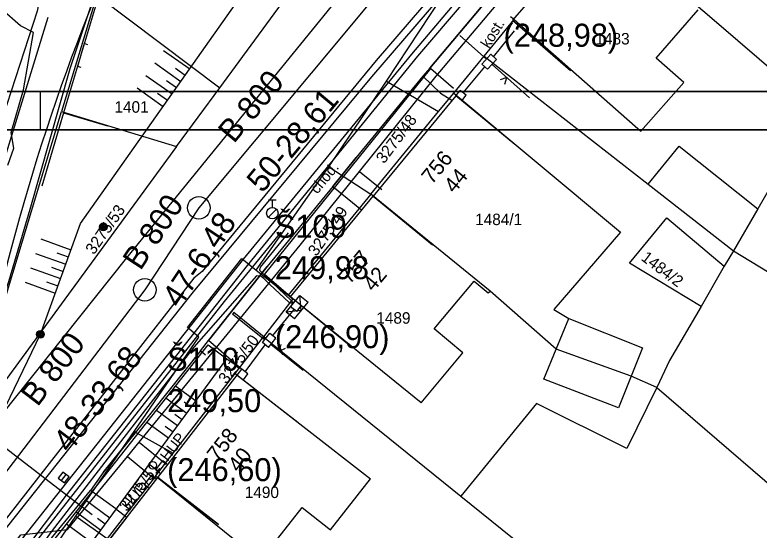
# Model space of a CAD drawing. Extents: x -601580 to 4, y -1204314 to 4.
# Drawn here: x -598901.85 to -598853.31, y -1203925.42 to -1203891.82 of the extents above; entities that cross this region are included whole.
import ezdxf

# ---------------------------------------------------------------- set-up
doc = ezdxf.new("R2010")
doc.units = 0
for name, color, linetype in [('00-EON NN', 7, 'Continuous'), ('00-INNOGY-NTL', 7, 'Continuous'), ('00-KN-HRANICE PARCEL', 7, 'Continuous'), ('00-KN-PARC. CISLA', 7, 'Continuous'), ('00-KN-VNITRNI KRESBA', 7, 'Continuous'), ('00-POLOHOPIS', 7, 'Continuous'), ('00-RAZÍTKO', 7, 'Continuous'), ('00-SITE KOM. KABEL', 7, 'Continuous'), ('00-VAK-KANAL-POTRUBI', 7, 'Continuous'), ('00-VAK-VODA-RAD IGIS', 7, 'Continuous'), ('Vrstva 25', 7, 'Continuous'), ('Vrstva 27', 7, 'Continuous'), ('Vrstva 28', 7, 'Continuous'), ('Vrstva 6', 7, 'Continuous'), ('Vrstva 9', 7, 'Continuous')]:
    doc.layers.add(name, color=color, linetype=linetype)

# ---------------------------------------------------------------- blocks, each defined once
blk = doc.blocks.new('6.01A_962')
at = {"layer": 'Vrstva 25'}
for radius in [0.25, 0.2, 0.15, 0.1, 0.05]:
    blk.add_circle((0, 0), radius, dxfattribs=at)
blk = doc.blocks.new('6.01A_964')
at = {"layer": 'Vrstva 25'}
for radius in [0.25, 0.2, 0.15, 0.1, 0.05]:
    blk.add_circle((0, 0), radius, dxfattribs=at)
blk = doc.blocks.new('6.14A_118')
at = {"layer": 'Vrstva 28'}
blk.add_circle((0, 0), 0.25, dxfattribs=at)
blk = doc.blocks.new('6.30_56')
at = {"layer": 'Vrstva 27'}
blk.add_line((-0.25, 0), (0.25, 0), dxfattribs=at)
blk.add_lwpolyline([(-0.25, -0.251), (0.251, -0.25), (0.25, 0.251), (-0.251, 0.25)], close=True, dxfattribs=at)
blk = doc.blocks.new('6.13_80')
at = {"layer": 'Vrstva 28'}
for p, q in [((-0.25, 0.875), (0.25, 0.875)), ((0, 0.375), (0, 0.875)), ((-0.258, -0.272), (0.272, 0.258))]:
    blk.add_line(p, q, dxfattribs=at)
blk.add_circle((0, 0), 0.375, dxfattribs=at)
blk = doc.blocks.new('VCHOD_1538')
at = {"layer": 'Vrstva 6'}
blk.add_line((0, 0.25), (0, 0), dxfattribs=at)
blk = doc.blocks.new('VCHOD_1540')
at = {"layer": 'Vrstva 6'}
blk.add_line((0, 0.25), (0, 0), dxfattribs=at)
blk = doc.blocks.new('NN630')
at = {"layer": 'Vrstva 9'}
for points in [[(-3, -700), (-703, 0)], [(-703, -700), (-703, 0), (697, 0), (697, -700)], [(-3, -700), (697, 0)], [(-703, -700), (697, -700)]]:
    blk.add_lwpolyline(points, dxfattribs=at)

msp = doc.modelspace()

# ---------------------------------------------------------------- linework, layer by layer
for points in [[(-598795.141, -1204045.311), (-598795.141, -1203896.811), (-599005.141, -1203896.811), (-599005.141, -1204045.311)], [(-598797.641, -1204042.811), (-598797.641, -1203899.311), (-599002.641, -1203899.311), (-599002.641, -1204042.811)]]:
    msp.add_lwpolyline(points, close=True)
for points in [[(-598900.191, -1204042.811), (-598900.191, -1204045.311), (-598795.141, -1204045.311), (-598795.141, -1203896.811), (-598900.191, -1203896.811), (-598900.191, -1203899.311)], [(-598897.691, -1204042.811), (-598797.641, -1204042.811), (-598797.641, -1203899.311), (-598897.691, -1203899.311)]]:
    msp.add_lwpolyline(points)
at = {"layer": '00-EON NN'}
for points in [[(-598908.292, -1203936.791), (-598900.66, -1203926.434), (-598888.176, -1203910.504), (-598884.491, -1203905.986)], [(-598884.033, -1203906.03), (-598885.841, -1203908.269), (-598885.891, -1203908.469), (-598885.074, -1203909.269), (-598883.822, -1203910.436), (-598883.708, -1203910.659), (-598883.963, -1203910.579), (-598885.212, -1203909.413), (-598885.616, -1203909.012), (-598885.786, -1203908.886), (-598886.085, -1203908.828), (-598890.174, -1203913.499), (-598892.651, -1203916.689), (-598894.731, -1203919.389), (-598899.481, -1203925.539), (-598900.251, -1203926.589), (-598901.942, -1203929.509)]]:
    msp.add_lwpolyline(points, dxfattribs=at)
at = {"layer": '00-INNOGY-NTL'}
for p, q in [((-598879.371, -1203902.029), (-598877.921, -1203903.199)), ((-598893.751, -1203919.689), (-598891.991, -1203921.129)), ((-598894.511, -1203920.619), (-598892.731, -1203922.079))]:
    msp.add_line(p, q, dxfattribs=at)
msp.add_lwpolyline([(-598905.021, -1203930.369), (-598901.451, -1203925.719), (-598898.421, -1203925.389), (-598894.511, -1203920.619), (-598893.751, -1203919.689), (-598883.241, -1203906.839), (-598879.371, -1203902.029), (-598874.371, -1203895.819), (-598865.233, -1203884.982)], dxfattribs=at)
at = {"layer": '00-KN-HRANICE PARCEL'}
for p, q in [((-598877.621, -1203896.139), (-598869.441, -1203883.739)), ((-598888.491, -1203896.569), (-598883.741, -1203890.099)), ((-598896.501, -1203890.519), (-598898.801, -1203898.109)), ((-598896.501, -1203890.519), (-598888.491, -1203896.569)), ((-598873.221, -1203896.919), (-598871.241, -1203894.519)), ((-598881.381, -1203901.729), (-598877.621, -1203896.139)), ((-598877.621, -1203896.139), (-598874.211, -1203898.119)), ((-598891.301, -1203900.399), (-598888.491, -1203896.569)), ((-598874.211, -1203898.119), (-598873.221, -1203896.919)), ((-598898.801, -1203898.109), (-598891.301, -1203900.399)), ((-598878.631, -1203903.519), (-598874.211, -1203898.119)), ((-598886.101, -1203908.459), (-598881.381, -1203901.729)), ((-598881.381, -1203901.729), (-598878.631, -1203903.519)), ((-598878.631, -1203903.519), (-598884.031, -1203910.099)), ((-598854.991, -1203907.199), (-598855.581, -1203908.209)), ((-598854.991, -1203907.199), (-598844.571, -1203913.599)), ((-598855.581, -1203908.209), (-598857.101, -1203910.829)), ((-598886.101, -1203908.459), (-598884.031, -1203910.099)), ((-598887.481, -1203915.199), (-598885.641, -1203912.819)), ((-598885.641, -1203912.819), (-598872.771, -1203923.199)), ((-598891.521, -1203920.409), (-598887.481, -1203915.199)), ((-598859.991, -1203916.109), (-598849.501, -1203925.149)), ((-598867.821, -1203917.159), (-598872.771, -1203923.199)), ((-598897.871, -1203924.519), (-598894.071, -1203918.989)), ((-598894.071, -1203918.989), (-598891.521, -1203920.409)), ((-598892.681, -1203921.899), (-598891.521, -1203920.409)), ((-598892.681, -1203921.899), (-598895.821, -1203925.959)), ((-598872.771, -1203923.199), (-598868.711, -1203926.469)), ((-598901.511, -1203929.829), (-598897.871, -1203924.519)), ((-598897.871, -1203924.519), (-598895.821, -1203925.959))]:
    msp.add_line(p, q, dxfattribs=at)
for points in [[(-598863.941, -1203885.569), (-598856.251, -1203892.169), (-598851.771, -1203896.019)], [(-598900.941, -1203888.999), (-598900.311, -1203889.649), (-598900.221, -1203890.639), (-598900.401, -1203891.569), (-598903.241, -1203900.279)], [(-598871.241, -1203894.519), (-598869.281, -1203892.129), (-598869.521, -1203891.949)], [(-598871.241, -1203894.519), (-598860.541, -1203902.869), (-598854.991, -1203907.199)], [(-598891.301, -1203900.399), (-598905.241, -1203919.419), (-598898.801, -1203898.109)], [(-598851.671, -1203901.489), (-598853.401, -1203904.459), (-598854.991, -1203907.199)], [(-598859.991, -1203916.109), (-598861.661, -1203915.389), (-598866.551, -1203913.619), (-598870.841, -1203909.829), (-598878.631, -1203903.519)], [(-598857.101, -1203910.829), (-598861.761, -1203908.019), (-598859.331, -1203905.049), (-598855.581, -1203908.209)], [(-598894.071, -1203918.989), (-598889.851, -1203912.839), (-598890.591, -1203912.199), (-598887.051, -1203907.699), (-598886.101, -1203908.459)], [(-598884.031, -1203910.099), (-598883.711, -1203910.339), (-598885.641, -1203912.819)], [(-598857.101, -1203910.829), (-598859.151, -1203914.369), (-598859.991, -1203916.109)], [(-598859.991, -1203916.109), (-598861.931, -1203920.099), (-598867.821, -1203917.159)], [(-598875.041, -1203935.739), (-598876.251, -1203934.869), (-598880.361, -1203931.689), (-598884.921, -1203928.159), (-598892.681, -1203921.899)]]:
    msp.add_lwpolyline(points, dxfattribs=at)
at = {"layer": '00-KN-VNITRNI KRESBA'}
for p, q in [((-598860.021, -1203894.649), (-598857.291, -1203891.489)), ((-598869.281, -1203892.129), (-598861.031, -1203899.409)), ((-598858.211, -1203896.219), (-598860.021, -1203894.649)), ((-598861.031, -1203899.409), (-598858.211, -1203896.219)), ((-598860.541, -1203902.869), (-598858.531, -1203900.379)), ((-598858.531, -1203900.379), (-598853.401, -1203904.459)), ((-598874.501, -1203912.289), (-598871.891, -1203909.179)), ((-598871.891, -1203909.179), (-598870.991, -1203909.939)), ((-598870.991, -1203909.939), (-598870.841, -1203909.829)), ((-598875.361, -1203917.129), (-598883.711, -1203910.339)), ((-598866.551, -1203913.619), (-598865.721, -1203911.629)), ((-598865.721, -1203911.629), (-598860.921, -1203913.529)), ((-598872.641, -1203913.859), (-598874.501, -1203912.289)), ((-598867.361, -1203915.579), (-598866.551, -1203913.619)), ((-598860.921, -1203913.529), (-598861.661, -1203915.389)), ((-598875.361, -1203917.129), (-598872.641, -1203913.859)), ((-598887.481, -1203915.199), (-598878.661, -1203922.069)), ((-598862.471, -1203917.439), (-598867.361, -1203915.579)), ((-598861.661, -1203915.389), (-598862.471, -1203917.439)), ((-598881.261, -1203925.399), (-598878.661, -1203922.069)), ((-598885.741, -1203927.289), (-598883.121, -1203923.949)), ((-598883.121, -1203923.949), (-598881.261, -1203925.399))]:
    msp.add_line(p, q, dxfattribs=at)
msp.add_lwpolyline([(-598873.221, -1203896.919), (-598862.361, -1203905.989), (-598866.701, -1203911.029), (-598865.721, -1203911.629)], dxfattribs=at)
at = {"layer": '00-POLOHOPIS'}
for p, q in [((-598875.956, -1203894.374), (-598866.43, -1203883.107)), ((-598894.551, -1203907.654), (-598877.949, -1203887.271)), ((-598905.636, -1203911.312), (-598899.679, -1203891.975)), ((-598870.634, -1203894.549), (-598869.268, -1203892.86)), ((-598897.325, -1203893.693), (-598897.771, -1203895.175)), ((-598892.145, -1203894.133), (-598890.443, -1203895.336)), ((-598886.943, -1203907.74), (-598875.956, -1203894.374)), ((-598870.811, -1203894.39), (-598871.389, -1203895.036)), ((-598870.438, -1203894.723), (-598871.016, -1203895.369)), ((-598870.438, -1203894.723), (-598870.811, -1203894.39)), ((-598892.722, -1203894.95), (-598891.02, -1203896.153)), ((-598891.381, -1203895.285), (-598890.732, -1203895.744)), ((-598872.615, -1203896.894), (-598871.204, -1203895.201)), ((-598871.016, -1203895.369), (-598871.389, -1203895.036)), ((-598893.299, -1203895.766), (-598891.598, -1203896.969)), ((-598885.57, -1203908.758), (-598874.726, -1203895.317)), ((-598874.726, -1203895.317), (-598873.244, -1203896.594)), ((-598891.959, -1203896.102), (-598891.309, -1203896.561)), ((-598893.877, -1203896.583), (-598892.175, -1203897.786)), ((-598873.098, -1203897.104), (-598872.804, -1203896.741)), ((-598872.415, -1203897.056), (-598872.804, -1203896.741)), ((-598892.536, -1203896.918), (-598891.886, -1203897.377)), ((-598872.709, -1203897.419), (-598872.415, -1203897.056)), ((-598900.152, -1203906.429), (-598898.192, -1203907.137)), ((-598900.492, -1203907.37), (-598898.532, -1203908.078)), ((-598899.11, -1203907.337), (-598898.362, -1203907.607)), ((-598903.184, -1203928.267), (-598886.943, -1203907.74)), ((-598902.723, -1203917.924), (-598894.551, -1203907.654)), ((-598900.831, -1203908.311), (-598898.871, -1203909.018)), ((-598899.45, -1203908.278), (-598898.701, -1203908.548)), ((-598883.881, -1203910.216), (-598885.57, -1203908.758)), ((-598901.171, -1203909.251), (-598899.211, -1203909.959)), ((-598899.789, -1203909.218), (-598899.041, -1203909.488)), ((-598883.862, -1203910.866), (-598883.57, -1203910.472)), ((-598883.46, -1203911.164), (-598883.183, -1203910.79)), ((-598887.568, -1203911.227), (-598887.65, -1203911.328)), ((-598885.478, -1203912.917), (-598887.568, -1203911.227)), ((-598885.019, -1203912.726), (-598883.641, -1203911.024)), ((-598883.46, -1203911.164), (-598883.862, -1203910.866)), ((-598885.56, -1203913.018), (-598887.65, -1203911.328)), ((-598902.723, -1203917.924), (-598900.183, -1203912.652)), ((-598885.702, -1203913.194), (-598885.211, -1203912.587)), ((-598884.823, -1203912.903), (-598885.212, -1203912.588)), ((-598885.313, -1203913.508), (-598885.702, -1203913.194)), ((-598885.313, -1203913.508), (-598884.822, -1203912.901)), ((-598899.965, -1203926.903), (-598889.245, -1203913.329)), ((-598889.245, -1203913.329), (-598888.017, -1203914.241)), ((-598886.838, -1203915.092), (-598885.518, -1203913.343)), ((-598897.656, -1203927.336), (-598888.017, -1203914.241)), ((-598888.017, -1203914.241), (-598887.031, -1203914.921)), ((-598887.34, -1203915.312), (-598887.042, -1203914.914)), ((-598886.654, -1203915.23), (-598887.054, -1203914.93)), ((-598886.94, -1203915.612), (-598886.654, -1203915.23)), ((-598891.371, -1203916.021), (-598890.046, -1203916.997)), ((-598891.991, -1203916.807), (-598890.639, -1203917.802)), ((-598890.799, -1203917.064), (-598890.342, -1203917.4)), ((-598892.612, -1203917.592), (-598891.231, -1203918.608)), ((-598891.419, -1203917.849), (-598890.935, -1203918.205)), ((-598893.232, -1203918.377), (-598891.824, -1203919.413)), ((-598892.039, -1203918.634), (-598891.528, -1203919.01)), ((-598892.648, -1203921.482), (-598892.187, -1203920.89)), ((-598892.187, -1203920.89), (-598891.871, -1203921.136)), ((-598892.648, -1203921.482), (-598892.332, -1203921.728)), ((-598893.396, -1203922.447), (-598892.918, -1203921.83)), ((-598892.918, -1203921.83), (-598892.602, -1203922.075)), ((-598893.396, -1203922.447), (-598893.08, -1203922.692)), ((-598897.236, -1203923.448), (-598895.652, -1203924.614)), ((-598897.856, -1203924.233), (-598896.245, -1203925.419)), ((-598896.464, -1203924.636), (-598895.948, -1203925.016)), ((-598898.476, -1203925.018), (-598896.838, -1203926.224))]:
    msp.add_line(p, q, dxfattribs=at)
for points in [[(-598881.637, -1203871.189), (-598896.389, -1203890.566), (-598898.667, -1203898.204), (-598895.803, -1203899.058)], [(-598860.045, -1203889.042), (-598863.817, -1203885.76), (-598869.388, -1203892.164), (-598865.616, -1203895.446)], [(-598900.183, -1203912.652), (-598897.572, -1203905.419), (-598887.47, -1203891.131)], [(-598871.1, -1203894.712), (-598872.832, -1203893.163)], [(-598868.283, -1203897.232), (-598870.727, -1203895.046)], [(-598869.891, -1203896.33), (-598869.773, -1203895.898), (-598870.189, -1203896.063)], [(-598869.237, -1203900.28), (-598873.098, -1203897.104), (-598878.482, -1203903.649), (-598874.62, -1203906.824)], [(-598895.803, -1203899.058), (-598898.667, -1203898.204), (-598900.096, -1203902.995)], [(-598880.019, -1203913.391), (-598883.881, -1203910.216), (-598878.482, -1203903.649), (-598874.62, -1203906.824)], [(-598883.047, -1203915.006), (-598885.149, -1203913.306)], [(-598884.505, -1203913.312), (-598884.602, -1203913.748), (-598884.195, -1203913.563)], [(-598888.578, -1203925.046), (-598892.529, -1203921.981), (-598887.34, -1203915.312), (-598883.394, -1203918.382)], [(-598893.829, -1203931.815), (-598897.78, -1203928.75), (-598892.529, -1203921.981), (-598888.578, -1203925.046)]]:
    msp.add_lwpolyline(points, dxfattribs=at)
msp.add_arc((-598770.632, -1203941.73), 135.954, 156.32568, 169.83375, dxfattribs=at)
at = {"layer": '00-RAZÍTKO'}
for points in [[(-599005.242, -1203896.811), (-598795.141, -1203896.811), (-598795.141, -1204045.311), (-599005.242, -1204045.311)], [(-599005.242, -1203899.311), (-598797.641, -1203899.311), (-598797.641, -1204042.811), (-599005.242, -1204042.811)]]:
    msp.add_lwpolyline(points, dxfattribs=at)
at = {"layer": '00-SITE KOM. KABEL'}
for points in [[(-598898.481, -1203923.139), (-598886.681, -1203908.159), (-598875.571, -1203894.509), (-598866.241, -1203883.589), (-598860.021, -1203876.929), (-598850.341, -1203866.369), (-598834.061, -1203849.429)], [(-598898.481, -1203923.139), (-598903.901, -1203918.989), (-598905.111, -1203918.059), (-598905.161, -1203917.819), (-598904.261, -1203915.209), (-598902.231, -1203909.199), (-598900.841, -1203904.489), (-598898.241, -1203895.309), (-598896.601, -1203890.409), (-598893.011, -1203884.599), (-598892.661, -1203883.529), (-598901.981, -1203876.229)], [(-598902.301, -1203901.609), (-598901.921, -1203900.519), (-598902.081, -1203899.489), (-598901.281, -1203896.699), (-598900.631, -1203892.969), (-598901.471, -1203892.529), (-598902.721, -1203891.449), (-598908.261, -1203888.429), (-598908.851, -1203888.359)], [(-598870.291, -1203889.959), (-598870.981, -1203890.749), (-598874.791, -1203895.299), (-598875.231, -1203895.809)], [(-598874.791, -1203895.299), (-598870.981, -1203890.749)], [(-598875.231, -1203895.809), (-598879.581, -1203901.119), (-598881.111, -1203903.019)], [(-598875.231, -1203895.809), (-598874.091, -1203896.929), (-598873.341, -1203897.379)], [(-598881.111, -1203903.019), (-598879.581, -1203901.119)], [(-598881.111, -1203903.019), (-598885.391, -1203908.229), (-598889.221, -1203913.059)], [(-598881.111, -1203903.019), (-598879.231, -1203904.529)], [(-598889.221, -1203913.059), (-598885.391, -1203908.229)], [(-598889.751, -1203913.719), (-598889.221, -1203913.059)], [(-598887.071, -1203914.919), (-598889.221, -1203913.059)], [(-598889.751, -1203913.719), (-598893.921, -1203918.959), (-598896.091, -1203921.669), (-598896.911, -1203922.839)], [(-598889.421, -1203914.019), (-598889.751, -1203913.719)], [(-598896.091, -1203921.669), (-598893.921, -1203918.959)], [(-598903.401, -1203931.349), (-598902.851, -1203930.559), (-598902.261, -1203929.389), (-598899.761, -1203926.319), (-598896.911, -1203922.839)], [(-598895.264, -1203924.035), (-598896.911, -1203922.839)], [(-598983.211, -1204049.029), (-598984.421, -1204048.099), (-598967.311, -1204022.559), (-598957.421, -1204007.979), (-598945.701, -1203990.539), (-598943.221, -1203986.789), (-598942.991, -1203984.659), (-598936.941, -1203975.459), (-598934.621, -1203973.279), (-598927.721, -1203962.939), (-598909.841, -1203938.099), (-598898.481, -1203923.139)], [(-598896.801, -1203924.429), (-598898.481, -1203923.139)], [(-598895.264, -1203924.035), (-598894.553, -1203924.587), (-598897.781, -1203928.749), (-598897.465, -1203928.994)]]:
    msp.add_lwpolyline(points, dxfattribs=at)
at = {"layer": '00-VAK-KANAL-POTRUBI'}
for points in [[(-598871.579, -1203882.479), (-598889.849, -1203904.407)], [(-598889.849, -1203904.407), (-598893.378, -1203909.754)], [(-598893.378, -1203909.754), (-598913.85, -1203936.567)]]:
    msp.add_lwpolyline(points, dxfattribs=at)
for centre in [(-598889.849, -1203904.407), (-598893.378, -1203909.754)]:
    msp.add_circle(centre, 0.735, dxfattribs=at)
at = {"layer": '00-VAK-VODA-RAD IGIS'}
for points in [[(-598734.314, -1203742.135), (-598737.271, -1203745.478), (-598745.401, -1203754.238), (-598758.051, -1203767.388), (-598770.791, -1203780.328), (-598783.041, -1203793.328), (-598795.381, -1203806.588), (-598807.871, -1203819.728), (-598820.471, -1203832.868), (-598833.121, -1203845.908), (-598841.611, -1203854.578), (-598854.111, -1203867.788), (-598862.231, -1203876.568), (-598870.351, -1203885.558), (-598878.281, -1203894.798), (-598889.631, -1203908.548), (-598890.171, -1203908.998)], [(-598734.214, -1203743.009), (-598738.681, -1203747.768), (-598746.251, -1203755.818), (-598758.671, -1203768.698), (-598771.321, -1203781.538), (-598783.851, -1203794.878), (-598796.191, -1203808.058), (-598808.391, -1203821.018), (-598821.151, -1203834.218), (-598833.711, -1203847.148), (-598841.891, -1203855.768), (-598854.551, -1203868.878), (-598862.711, -1203877.708), (-598870.791, -1203886.778), (-598878.591, -1203895.868), (-598882.601, -1203900.708)], [(-598882.601, -1203900.708), (-598890.211, -1203909.878)], [(-598890.171, -1203908.998), (-598904.341, -1203927.128), (-598911.961, -1203937.278), (-598926.551, -1203958.708), (-598939.703, -1203977.252)], [(-598890.211, -1203909.878), (-598904.081, -1203927.358), (-598911.611, -1203937.618), (-598926.131, -1203958.708), (-598940.151, -1203978.828)]]:
    msp.add_lwpolyline(points, dxfattribs=at)

# ---------------------------------------------------------------- block references
at = {"layer": '00-EON NN', "xscale": 0.001, "yscale": 0.0010000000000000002, "rotation": 50.57593617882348}
msp.add_blockref('NN630', (-598883.708, -1203910.659), dxfattribs=at)
at = {"layer": '00-POLOHOPIS'}
for name, p, xscale, yscale, rotation in [('VCHOD_1538', (-598897.325, -1203893.693), 1.0000017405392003, 1.0000017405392, -106.7489746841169), ('VCHOD_1540', (-598897.771, -1203895.175), 1.0000017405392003, 1.0000017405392, -106.7489746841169), ('6.30_56', (-598898.666, -1203921.988), 0.9999990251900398, 0.9999990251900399, -127.60325783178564)]:
    msp.add_blockref(name, p, dxfattribs=dict(at, xscale=xscale, yscale=yscale, rotation=rotation))
msp.add_blockref('6.13_80', (-598885.056, -1203904.748), dxfattribs=at)
at = {"layer": '00-POLOHOPIS', "rotation": -90.00000000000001}
for name, p in [('6.01A_964', (-598896.07, -1203905.643)), ('6.01A_962', (-598900.183, -1203912.652)), ('6.14A_118', (-598892.857, -1203921.189))]:
    msp.add_blockref(name, p, dxfattribs=at)

# ---------------------------------------------------------------- texts
at = {"layer": '00-KN-PARC. CISLA'}
for s, p in [('1483', (-598863.986, -1203893.749)), ('1401', (-598895.355, -1203898.199)), ('1484/1', (-598871.83, -1203905.53)), ('1489', (-598878.276, -1203911.959)), ('1490', (-598886.856, -1203923.329))]:
    msp.add_text(s, height=0.75, dxfattribs=at).set_placement(p)
for s, rotation, p in [('3275/48', 53, (-598877.767, -1203901.565)), ('3275/53', 55, (-598896.692, -1203907.503)), ('3275/49', 55, (-598882.179, -1203907.606)), ('1484/2', 323, (-598861.063, -1203907.773)), ('3275/50', 53, (-598888.048, -1203915.942)), ('3275/51', 53, (-598894.516, -1203924.261))]:
    msp.add_text(s, height=0.75, rotation=rotation, dxfattribs=at).set_placement(p)
at = {"layer": '00-POLOHOPIS'}
for s, height, rotation, p in [('kost.', 0.7, 57.9182, (-598870.928, -1203894.051)), ('756', 1, 50.5589, (-598874.65, -1203902.926)), ('chod.', 0.7, 50.3665, (-598882.123, -1203903.543)), ('44', 1, 50.5589, (-598873.186, -1203903.508)), ('757', 1, 50.575, (-598879.999, -1203909.432)), ('42', 1, 50.575, (-598878.462, -1203909.924)), ('758', 1, 52.1143, (-598888.618, -1203921.027)), ('HUP', 0.7, 52.1978, (-598891.883, -1203920.982)), ('40', 1, 52.1143, (-598887.251, -1203921.712)), ('HUP', 0.7, 52.1978, (-598894.384, -1203924.205))]:
    msp.add_text(s, height=height, rotation=rotation, dxfattribs=at).set_placement(p)
at = {"layer": '00-VAK-KANAL-POTRUBI'}
for s, p in [('(248,98)', (-598869.978, -1203893.895)), ('Š109', (-598884.889, -1203906.356)), ('249,98 ', (-598884.889, -1203909.056)), ('(246,90)', (-598884.889, -1203913.556)), ('Š110', (-598891.917, -1203915.028)), ('249,50 ', (-598891.917, -1203917.728)), ('(246,60)', (-598891.917, -1203922.228))]:
    msp.add_text(s, height=1.5, dxfattribs=at).set_placement(p)
for s, rotation, p in [('B 800', 50.2, (-598887.564, -1203900.257)), ('50-28,61', 50.2, (-598885.705, -1203903.494)), ('B 800', 56.58, (-598893.661, -1203908.549)), ('47-6,48', 56.58, (-598891.093, -1203911.011)), ('B 800', 52.64, (-598900.37, -1203917.428)), ('48-33,68', 52.64, (-598898.273, -1203920.451))]:
    msp.add_text(s, height=1.5, rotation=rotation, dxfattribs=at).set_placement(p)

doc.saveas('drawing.dxf')
